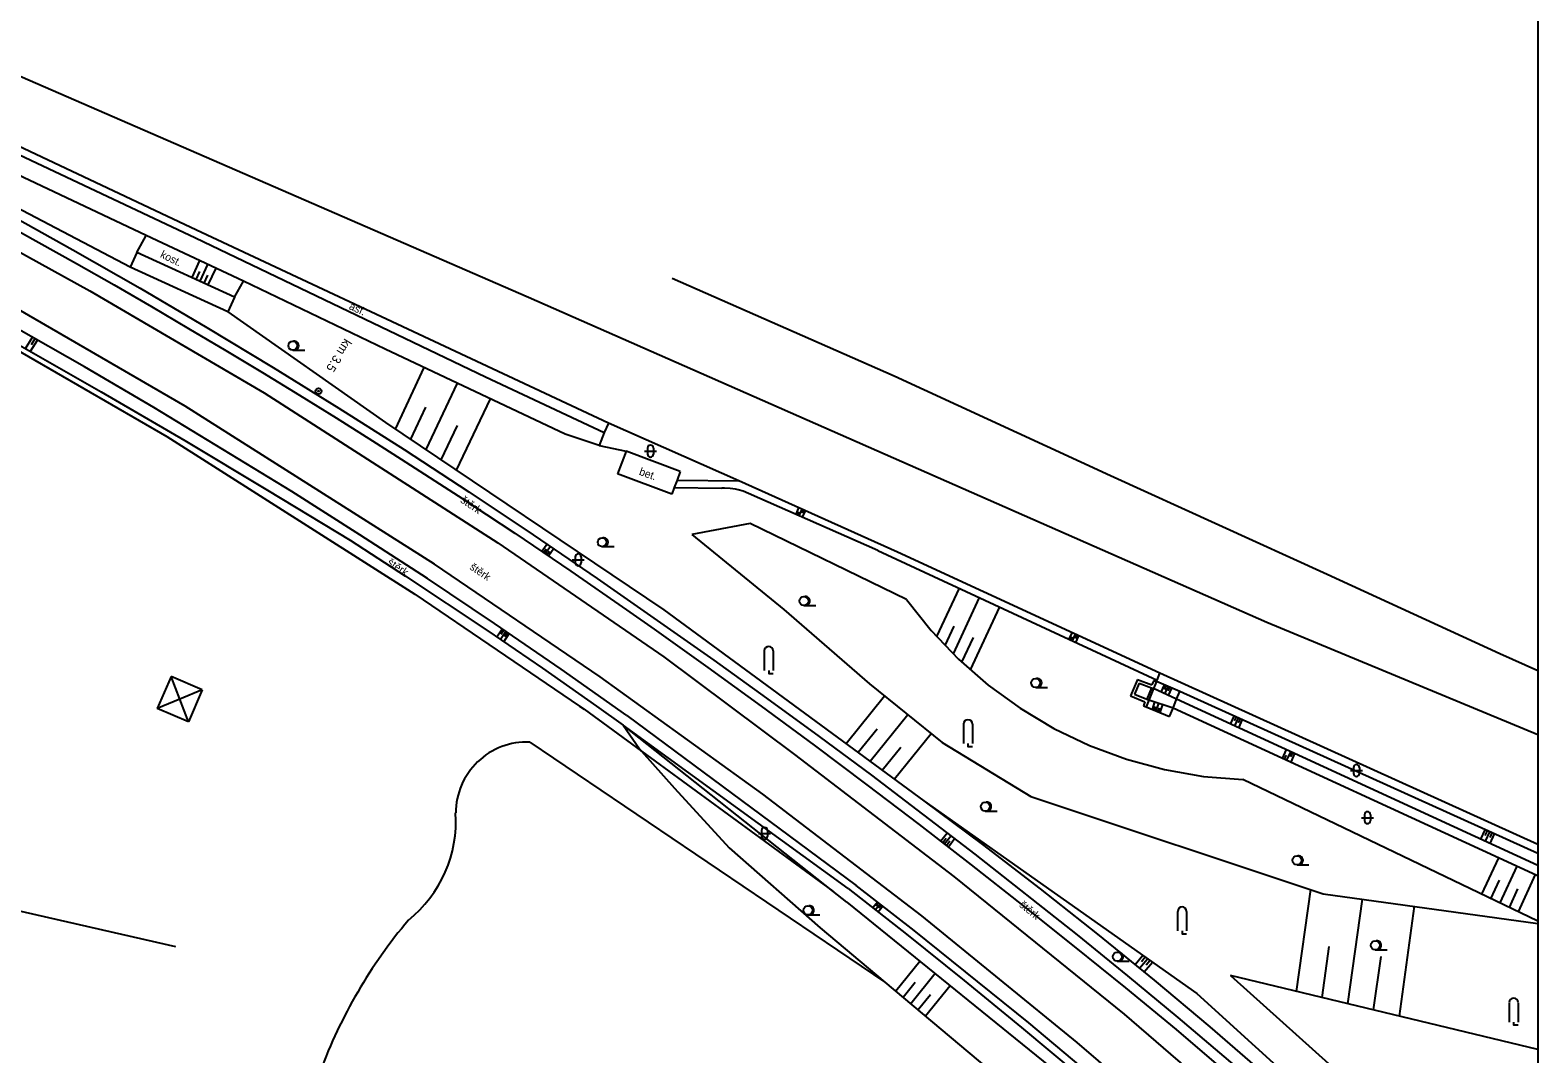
# Model space of a CAD drawing. Extents: x -596024 to -594475, y -1163820 to -1161957.
# Drawn here: x -594602 to -594475.5, y -1162107.8 to -1162021.9 of the extents above; entities that cross this region are included whole.
import ezdxf

# ---------------------------------------------------------------- set-up
doc = ezdxf.new("R2010")
doc.units = 0
for name, color, linetype in [('Level 1', 7, 'Continuous'), ('Level 10', 7, 'Continuous'), ('Level 11', 7, 'Continuous'), ('Level 12', 7, 'Continuous'), ('Level 13', 7, 'Continuous'), ('Level 14', 7, 'Continuous'), ('Level 15', 7, 'Continuous'), ('Level 36', 7, 'Continuous'), ('Level 40', 7, 'Continuous'), ('Level 41', 7, 'Continuous'), ('Level 7', 7, 'Continuous'), ('Level 9', 7, 'Continuous'), ('Vrstva 63', 7, 'Continuous')]:
    doc.layers.add(name, color=color, linetype=linetype)

msp = doc.modelspace()

# ---------------------------------------------------------------- linework, layer by layer
at = {"layer": 'Level 1'}
msp.add_lwpolyline([(-594754.33, -1161956.88), (-594737.06, -1161964.7), (-594676.08, -1161992.33), (-594615.09, -1162020.47), (-594560.18, -1162044.33), (-594498.22, -1162071.61), (-594475.47, -1162081.04)], dxfattribs=at)
at = {"layer": 'Level 10'}
msp.add_line((-594475.47, -1162090.26), (-594507.19, -1162075.9), dxfattribs=at)
for points in [[(-594588.52, -1162038.48), (-594617.03, -1162025.02)], [(-594563.18, -1162050.36), (-594588.52, -1162038.48)], [(-594553.46, -1162054.92), (-594563.18, -1162050.36)], [(-594542.53, -1162059.74), (-594553.46, -1162054.92)], [(-594529.21, -1162065.73), (-594542.53, -1162059.74)], [(-594507.19, -1162075.9), (-594529.21, -1162065.73)]]:
    msp.add_lwpolyline(points, dxfattribs=at)
at = {"layer": 'Level 11'}
for p, q in [((-594475.47, -1162092.02), (-594505.78, -1162078.08)), ((-594475.47, -1162092.9), (-594475.56, -1162092.86))]:
    msp.add_line(p, q, dxfattribs=at)
for points in [[(-594745.67, -1161980.13), (-594707.51, -1161997.9), (-594641.19, -1162028.81), (-594640.92, -1162028.93), (-594633.01, -1162032.56), (-594618.8, -1162039.96), (-594604.46, -1162047.97), (-594590.53, -1162056.04), (-594569.71, -1162069.25), (-594555.88, -1162078.66), (-594555.51, -1162078.92), (-594550.68, -1162082.45)], [(-594646.08, -1162025.49), (-594638.82, -1162029.12), (-594631.6, -1162032.81), (-594624.42, -1162036.57), (-594617.26, -1162040.4), (-594610.15, -1162044.29), (-594603.07, -1162048.25), (-594596.03, -1162052.27), (-594589.02, -1162056.37), (-594582.06, -1162060.52), (-594575.13, -1162064.74), (-594570.48, -1162067.75), (-594563.57, -1162072.35), (-594559, -1162075.47), (-594554.47, -1162078.65), (-594552.22, -1162080.26)], [(-594551.91, -1162079.45), (-594557.44, -1162075.56), (-594563.03, -1162071.73), (-594568.65, -1162067.96), (-594574.32, -1162064.27), (-594580.04, -1162060.64), (-594591.6, -1162053.6), (-594597.44, -1162050.18), (-594603.32, -1162046.83), (-594609.24, -1162043.55), (-594616.44, -1162039.64), (-594623.69, -1162035.82), (-594634.66, -1162030.26), (-594642.03, -1162026.68), (-594645.73, -1162024.92)], [(-594604.42, -1162037.99), (-594601.25, -1162039.75), (-594598.1, -1162041.52), (-594594.95, -1162043.31), (-594591.82, -1162045.12), (-594588.7, -1162046.96), (-594585.58, -1162048.81), (-594582.48, -1162050.67), (-594579.39, -1162052.56), (-594576.32, -1162054.47), (-594573.25, -1162056.39), (-594570.85, -1162057.92), (-594566.08, -1162061.01), (-594563.7, -1162062.57), (-594561.33, -1162064.15), (-594556.62, -1162067.34), (-594551.95, -1162070.57), (-594549.62, -1162072.21), (-594545.13, -1162075.42), (-594540.66, -1162078.66), (-594536.21, -1162081.94), (-594531.79, -1162085.25), (-594527.4, -1162088.59), (-594523.03, -1162091.97), (-594518.69, -1162095.38), (-594514.37, -1162098.82), (-594510.08, -1162102.3), (-594505.82, -1162105.81), (-594501.09, -1162109.85)], [(-594604.07, -1162037.21), (-594598.4, -1162040.37), (-594592.77, -1162043.59), (-594587.17, -1162046.88), (-594581.61, -1162050.24), (-594576.09, -1162053.65), (-594570.61, -1162057.13), (-594565.17, -1162060.67), (-594559.77, -1162064.28), (-594554.42, -1162067.94), (-594549.1, -1162071.67), (-594544.63, -1162074.81), (-594540.19, -1162077.99), (-594535.78, -1162081.21), (-594531.39, -1162084.46), (-594522.71, -1162091.09), (-594514.14, -1162097.86), (-594509.9, -1162101.3), (-594505.69, -1162104.78), (-594500.89, -1162108.86)], [(-594593.04, -1162040.59), (-594592.26, -1162039.16)], [(-594584.84, -1162044.33), (-594584.1, -1162042.99)], [(-594553.46, -1162054.92), (-594553.83, -1162055.69)], [(-594551.97, -1162057.25), (-594552.69, -1162059.16)], [(-594547.43, -1162058.96), (-594551.97, -1162057.25)], [(-594548.15, -1162060.87), (-594552.69, -1162059.16)], [(-594547.7, -1162059.69), (-594547.94, -1162060.32)], [(-594547.43, -1162058.96), (-594547.7, -1162059.69)], [(-594547.7, -1162059.69), (-594542.53, -1162059.74)], [(-594547.94, -1162060.32), (-594548.15, -1162060.87)], [(-594547.94, -1162060.32), (-594543.95, -1162060.36)], [(-594541.72, -1162060.8), (-594542.15, -1162060.63), (-594542.59, -1162060.51), (-594542.81, -1162060.46), (-594543.26, -1162060.39), (-594543.72, -1162060.36), (-594543.95, -1162060.36)], [(-594530.85, -1162065.59), (-594541.72, -1162060.8)], [(-594530.85, -1162065.59), (-594507.42, -1162076.48)], [(-594507.42, -1162076.48), (-594507.19, -1162075.9)], [(-594590.16, -1162076.16), (-594591.32, -1162078.87)], [(-594589.44, -1162078.08), (-594590.16, -1162076.16)], [(-594587.55, -1162077.28), (-594590.16, -1162076.16)], [(-594587.55, -1162077.28), (-594589.44, -1162078.08)], [(-594587.55, -1162077.28), (-594588.71, -1162079.99)], [(-594505.78, -1162078.08), (-594507.71, -1162077.19)], [(-594505.5, -1162077.42), (-594507.46, -1162076.6)], [(-594589.44, -1162078.08), (-594591.32, -1162078.87)], [(-594588.71, -1162079.99), (-594589.44, -1162078.08)], [(-594506.08, -1162078.82), (-594508.11, -1162078.15)], [(-594506.08, -1162078.82), (-594505.78, -1162078.08)], [(-594505.78, -1162078.08), (-594505.5, -1162077.42)], [(-594588.71, -1162079.99), (-594591.32, -1162078.87)], [(-594551.91, -1162079.45), (-594532.68, -1162093.71)], [(-594508.34, -1162078.72), (-594506.38, -1162079.53)], [(-594506.38, -1162079.53), (-594506.08, -1162078.82)], [(-594475.56, -1162092.86), (-594506.08, -1162078.82)], [(-594533.34, -1162093.96), (-594552.22, -1162080.26)], [(-594560.07, -1162081.67), (-594530.26, -1162101.83)], [(-594550.68, -1162082.45), (-594534.62, -1162094.19)], [(-594485.92, -1162133.91), (-594490.39, -1162129.66), (-594494.92, -1162125.46), (-594504.09, -1162117.22), (-594508.75, -1162113.17), (-594518.19, -1162105.23), (-594527.81, -1162097.5), (-594532.68, -1162093.71)], [(-594533.34, -1162093.96), (-594528.46, -1162097.8), (-594523.61, -1162101.68), (-594518.81, -1162105.62), (-594514.04, -1162109.59), (-594509.31, -1162113.62), (-594504.62, -1162117.69), (-594495.35, -1162125.96), (-594490.78, -1162130.16), (-594486.25, -1162134.41)]]:
    msp.add_lwpolyline(points, dxfattribs=at)
for centre, radius, start, end in [((-594560.3, -1162087.65), 5.98, 87.8052, 179.745), ((-594576.87, -1162088.32), 10.61, 308.586, 3.8084), ((-594537.69, -1162124.13), 42.62, 139.8051, 159.6708)]:
    msp.add_arc(centre, radius, start, end, dxfattribs=at)
at = {"layer": 'Level 12'}
for radius in [0.25, 0.03]:
    msp.add_circle((-594577.79, -1162052.23), radius, dxfattribs=at)
at = {"layer": 'Level 13'}
for points in [[(-594638.86, -1162022.15), (-594623.73, -1162029.57), (-594608.71, -1162037.34), (-594596.98, -1162043.81), (-594582.35, -1162052.37), (-594562.74, -1162064.96), (-594548.82, -1162074.53), (-594537.85, -1162082.73), (-594524.47, -1162092.97)], [(-594527.17, -1162096.27), (-594540.52, -1162086.05), (-594554.16, -1162076.2), (-594568.06, -1162066.74), (-594588.97, -1162053.47), (-594602.98, -1162045.36), (-594617.37, -1162037.32), (-594631.69, -1162029.86), (-594641.25, -1162025.48)], [(-594524.47, -1162092.97), (-594510.19, -1162104.52), (-594496.27, -1162116.5), (-594482.72, -1162128.9), (-594475.47, -1162135.95)], [(-594475.47, -1162142.08), (-594476.8, -1162140.74), (-594488.94, -1162129.12), (-594501.39, -1162117.83), (-594514.14, -1162106.88), (-594527.17, -1162096.27)]]:
    msp.add_lwpolyline(points, dxfattribs=at)
at = {"layer": 'Level 14'}
for p, q in [((-594475.47, -1162091.04), (-594505.5, -1162077.42)), ((-594475.47, -1162096.72), (-594500.22, -1162084.83)), ((-594493.48, -1162094.4), (-594475.47, -1162096.9)), ((-594475.47, -1162107.49), (-594501.27, -1162101.27))]:
    msp.add_line(p, q, dxfattribs=at)
for points in [[(-594593.6, -1162041.82), (-594603.78, -1162036.46)], [(-594585.4, -1162045.56), (-594572.18, -1162054.84)], [(-594572.18, -1162054.84), (-594548.82, -1162070.58)], [(-594554.24, -1162056.77), (-594551.97, -1162057.25)], [(-594541.56, -1162063.32), (-594546.47, -1162064.26)], [(-594528.44, -1162069.71), (-594541.56, -1162063.32)], [(-594546.47, -1162064.26), (-594538.74, -1162070.56)], [(-594528.44, -1162069.71), (-594526.38, -1162072.31), (-594524.1, -1162074.71), (-594521.6, -1162076.89), (-594518.92, -1162078.84), (-594516.08, -1162080.53), (-594513.09, -1162081.96), (-594509.98, -1162083.12), (-594506.79, -1162083.98), (-594503.52, -1162084.56), (-594500.22, -1162084.83)], [(-594548.82, -1162070.58), (-594526.99, -1162086.62)], [(-594538.74, -1162070.56), (-594531.56, -1162076.79)], [(-594531.56, -1162076.79), (-594525.47, -1162081.72)], [(-594507.46, -1162076.6), (-594507.42, -1162076.48)], [(-594552.22, -1162080.26), (-594550.86, -1162082.25)], [(-594533.45, -1162095.12), (-594534.62, -1162094.19), (-594552.22, -1162080.26)], [(-594550.86, -1162082.25), (-594550.68, -1162082.45)], [(-594550.68, -1162082.45), (-594547.93, -1162085.54)], [(-594525.47, -1162081.72), (-594518.03, -1162086.23)], [(-594547.93, -1162085.54), (-594543.34, -1162090.54)], [(-594518.03, -1162086.23), (-594493.48, -1162094.4)], [(-594526.99, -1162086.62), (-594504.09, -1162102.77)], [(-594526.99, -1162086.62), (-594522.08, -1162090.27), (-594517.23, -1162093.99), (-594512.43, -1162097.79), (-594507.68, -1162101.65), (-594503, -1162105.58), (-594498.37, -1162109.58), (-594493.8, -1162113.65), (-594489.29, -1162117.78), (-594484.84, -1162121.98), (-594480.45, -1162126.24), (-594475.47, -1162131.06)], [(-594589.76, -1162098.87), (-594634.13, -1162088.74)], [(-594543.34, -1162090.54), (-594535.7, -1162097.26)], [(-594533.45, -1162095.12), (-594514.19, -1162110.72)], [(-594535.7, -1162097.26), (-594530.26, -1162101.83), (-594517.74, -1162112.34)], [(-594501.27, -1162101.27), (-594477.12, -1162122.94)], [(-594504.09, -1162102.77), (-594479.29, -1162125.29)]]:
    msp.add_lwpolyline(points, dxfattribs=at)
at = {"layer": 'Level 15'}
for points in [[(-594587.78, -1162041.26), (-594588.43, -1162042.69)], [(-594587.1, -1162041.58), (-594587.75, -1162043)], [(-594586.42, -1162041.9), (-594587.07, -1162043.31)], [(-594587.78, -1162042.17), (-594588.09, -1162042.85)], [(-594587.1, -1162042.48), (-594587.41, -1162043.16)], [(-594602.37, -1162048.64), (-594601.79, -1162047.69)], [(-594601.95, -1162048.88), (-594601.37, -1162047.93)], [(-594601.88, -1162048.3), (-594601.58, -1162047.81)], [(-594568.95, -1162050.24), (-594571.35, -1162055.4)], [(-594566.17, -1162051.56), (-594568.8, -1162057.12)], [(-594563.39, -1162052.87), (-594566.24, -1162058.84)], [(-594568.82, -1162053.58), (-594570.07, -1162056.26)], [(-594566.15, -1162055.1), (-594567.52, -1162057.98)], [(-594537.72, -1162062.56), (-594537.48, -1162062.01)], [(-594537.45, -1162062.68), (-594537.21, -1162062.13)], [(-594537.19, -1162062.47), (-594537.07, -1162062.19)], [(-594537.59, -1162062.62), (-594537.47, -1162062.35)], [(-594537.18, -1162062.8), (-594536.94, -1162062.26)], [(-594558.6, -1162065.07), (-594559.04, -1162065.69)], [(-594558.69, -1162065.48), (-594558.9, -1162065.79)], [(-594558.33, -1162065.25), (-594558.76, -1162065.88)], [(-594558.42, -1162065.67), (-594558.63, -1162065.97)], [(-594558.05, -1162065.44), (-594558.49, -1162066.06)], [(-594524.04, -1162068.75), (-594525.93, -1162072.81)], [(-594522.35, -1162069.54), (-594524.54, -1162074.27)], [(-594520.65, -1162070.33), (-594523.11, -1162075.62)], [(-594562.83, -1162072.85), (-594562.38, -1162072.16)], [(-594562.46, -1162072.62), (-594562.23, -1162072.26)], [(-594524.49, -1162071.94), (-594525.24, -1162073.56)], [(-594562.53, -1162073.05), (-594562.08, -1162072.36)], [(-594562.24, -1162073.25), (-594561.79, -1162072.56)], [(-594562.17, -1162072.81), (-594561.94, -1162072.46)], [(-594522.87, -1162072.9), (-594523.83, -1162074.96)], [(-594514.8, -1162073.05), (-594514.54, -1162072.5)], [(-594514.66, -1162073.12), (-594514.53, -1162072.84)], [(-594514.52, -1162073.18), (-594514.27, -1162072.63)], [(-594514.26, -1162072.97), (-594514.13, -1162072.69)], [(-594514.25, -1162073.31), (-594513.99, -1162072.76)], [(-594507.08, -1162077.48), (-594506.81, -1162076.88)], [(-594506.79, -1162077.25), (-594506.65, -1162076.94)], [(-594506.77, -1162077.62), (-594506.49, -1162077.01)], [(-594506.48, -1162077.38), (-594506.34, -1162077.07)], [(-594506.47, -1162077.76), (-594506.18, -1162077.14)], [(-594530.29, -1162077.82), (-594533.52, -1162081.82)], [(-594507.63, -1162078.31), (-594507.83, -1162078.93)], [(-594507.3, -1162078.42), (-594507.52, -1162079.06)], [(-594506.98, -1162078.52), (-594507.2, -1162079.19)], [(-594528.33, -1162079.4), (-594531.5, -1162083.31)], [(-594507.57, -1162078.68), (-594507.67, -1162079)], [(-594507.25, -1162078.8), (-594507.36, -1162079.13)], [(-594501.25, -1162080.16), (-594500.94, -1162079.49)], [(-594500.92, -1162079.9), (-594500.77, -1162079.56)], [(-594500.91, -1162080.31), (-594500.6, -1162079.64)], [(-594500.59, -1162080.05), (-594500.43, -1162079.72)], [(-594500.57, -1162080.47), (-594500.26, -1162079.79)], [(-594530.91, -1162080.59), (-594532.51, -1162082.56)], [(-594526.38, -1162080.98), (-594529.47, -1162084.8)], [(-594528.92, -1162082.12), (-594530.48, -1162084.05)], [(-594496.91, -1162083.04), (-594496.57, -1162082.31)], [(-594496.73, -1162083.12), (-594496.56, -1162082.76)], [(-594496.54, -1162083.2), (-594496.21, -1162082.48)], [(-594496.19, -1162082.92), (-594496.03, -1162082.56)], [(-594496.18, -1162083.37), (-594495.85, -1162082.64)], [(-594525.02, -1162089.3), (-594525.57, -1162090)], [(-594525.13, -1162089.76), (-594525.41, -1162090.12)], [(-594524.71, -1162089.54), (-594525.25, -1162090.24)], [(-594524.82, -1162090), (-594525.1, -1162090.37)], [(-594524.4, -1162089.78), (-594524.94, -1162090.49)], [(-594480.26, -1162089.82), (-594479.9, -1162089.03)], [(-594479.88, -1162089.51), (-594479.7, -1162089.12)], [(-594479.86, -1162090), (-594479.5, -1162089.21)], [(-594479.48, -1162089.69), (-594479.3, -1162089.3)], [(-594479.47, -1162090.18), (-594479.1, -1162089.39)], [(-594478.78, -1162091.38), (-594480.19, -1162094.45)], [(-594477.23, -1162092.09), (-594478.66, -1162095.18)], [(-594478.72, -1162093.27), (-594479.43, -1162094.82)], [(-594475.69, -1162092.8), (-594477.12, -1162095.92)], [(-594531.28, -1162095.57), (-594530.89, -1162095.09)], [(-594494.56, -1162094.04), (-594495.75, -1162102.6)], [(-594490.22, -1162094.85), (-594491.43, -1162103.64)], [(-594477.17, -1162094), (-594477.89, -1162095.55)], [(-594531.06, -1162095.74), (-594530.67, -1162095.26)], [(-594530.99, -1162095.43), (-594530.78, -1162095.18)], [(-594530.84, -1162095.91), (-594530.45, -1162095.43)], [(-594530.77, -1162095.6), (-594530.56, -1162095.35)], [(-594485.84, -1162095.46), (-594487.12, -1162104.68)], [(-594493, -1162098.83), (-594493.59, -1162103.12)], [(-594527.32, -1162100.09), (-594529.35, -1162102.59)], [(-594509.27, -1162100.35), (-594508.63, -1162099.57)], [(-594508.89, -1162100.66), (-594508.22, -1162099.86)], [(-594508.73, -1162100.08), (-594508.42, -1162099.71)], [(-594508.51, -1162100.97), (-594507.82, -1162100.14)], [(-594508.34, -1162100.38), (-594508.02, -1162100)], [(-594488.65, -1162099.66), (-594489.28, -1162104.16)], [(-594526.05, -1162101.11), (-594528.1, -1162103.64)], [(-594527.71, -1162101.86), (-594528.73, -1162103.12)], [(-594524.79, -1162102.13), (-594526.86, -1162104.69)], [(-594526.45, -1162102.89), (-594527.48, -1162104.16)]]:
    msp.add_lwpolyline(points, dxfattribs=at)
at = {"layer": 'Level 36'}
for p, q in [((-594579.95, -1162048.78), (-594578.95, -1162048.78)), ((-594550.19, -1162057), (-594550.19, -1162057.5)), ((-594549.69, -1162057), (-594549.69, -1162057.5)), ((-594550.44, -1162057.25), (-594549.44, -1162057.25)), ((-594553.99, -1162065.27), (-594552.99, -1162065.27)), ((-594556.5, -1162066.38), (-594555.5, -1162066.38)), ((-594556.25, -1162066.13), (-594556.25, -1162066.63)), ((-594555.75, -1162066.13), (-594555.75, -1162066.63)), ((-594537.06, -1162070.2), (-594536.06, -1162070.2)), ((-594540.39, -1162074.03), (-594540.39, -1162075.66)), ((-594539.64, -1162074.03), (-594539.64, -1162075.66)), ((-594517.61, -1162077.09), (-594516.61, -1162077.09)), ((-594523.66, -1162080.18), (-594523.66, -1162081.8)), ((-594522.91, -1162080.18), (-594522.91, -1162081.8)), ((-594491.19, -1162084.06), (-594490.19, -1162084.06)), ((-594490.94, -1162083.81), (-594490.94, -1162084.31)), ((-594490.44, -1162083.81), (-594490.44, -1162084.31)), ((-594521.84, -1162087.46), (-594520.84, -1162087.46)), ((-594490.27, -1162088.02), (-594489.27, -1162088.02)), ((-594490.02, -1162087.77), (-594490.02, -1162088.27)), ((-594489.52, -1162087.77), (-594489.52, -1162088.27)), ((-594540.86, -1162089.34), (-594539.86, -1162089.34)), ((-594540.61, -1162089.09), (-594540.61, -1162089.59)), ((-594540.11, -1162089.09), (-594540.11, -1162089.59)), ((-594495.68, -1162091.98), (-594494.68, -1162091.98)), ((-594536.72, -1162096.18), (-594535.72, -1162096.18)), ((-594505.7, -1162095.89), (-594505.7, -1162097.52)), ((-594504.95, -1162095.89), (-594504.95, -1162097.52)), ((-594510.76, -1162100.05), (-594509.76, -1162100.05)), ((-594489.11, -1162099.11), (-594488.11, -1162099.11)), ((-594477.88, -1162103.55), (-594477.88, -1162105.17)), ((-594477.12, -1162103.55), (-594477.12, -1162105.17))]:
    msp.add_line(p, q, dxfattribs=at)
for points in [[(-594540.01, -1162075.66), (-594540.01, -1162075.91), (-594539.64, -1162075.91)], [(-594523.29, -1162081.8), (-594523.29, -1162082.05), (-594522.91, -1162082.05)], [(-594505.32, -1162097.52), (-594505.32, -1162097.77), (-594504.95, -1162097.77)], [(-594477.5, -1162105.17), (-594477.5, -1162105.42), (-594477.12, -1162105.42)]]:
    msp.add_lwpolyline(points, dxfattribs=at)
for centre in [(-594579.95, -1162048.41), (-594553.99, -1162064.9), (-594537.06, -1162069.83), (-594517.61, -1162076.71), (-594521.84, -1162087.09), (-594495.68, -1162091.6), (-594536.72, -1162095.8), (-594489.11, -1162098.74), (-594510.76, -1162099.68)]:
    msp.add_circle(centre, 0.375, dxfattribs=at)
for centre, radius, start, end in [((-594579.82, -1162048.41), 0.375, 260.4059, 99.5941), ((-594549.94, -1162057), 0.25, 0, 180), ((-594549.94, -1162057.5), 0.25, 180, 0), ((-594553.86, -1162064.9), 0.375, 260.4059, 99.5941), ((-594556, -1162066.13), 0.25, 0, 180), ((-594556, -1162066.63), 0.25, 180, 0), ((-594536.93, -1162069.83), 0.375, 260.4059, 99.5941), ((-594540.01, -1162074.03), 0.375, 0, 180), ((-594517.48, -1162076.71), 0.375, 260.4059, 99.5941), ((-594523.29, -1162080.17), 0.375, 0, 180), ((-594490.69, -1162083.81), 0.25, 0, 180), ((-594490.69, -1162084.31), 0.25, 180, 0), ((-594521.71, -1162087.09), 0.375, 260.4059, 99.5941), ((-594489.77, -1162087.77), 0.25, 0, 180), ((-594489.77, -1162088.27), 0.25, 180, 0), ((-594540.36, -1162089.09), 0.25, 0, 180), ((-594540.36, -1162089.59), 0.25, 180, 0), ((-594495.55, -1162091.6), 0.375, 260.4059, 99.5941), ((-594536.59, -1162095.8), 0.375, 260.4059, 99.5941), ((-594505.32, -1162095.89), 0.375, 0, 180), ((-594488.98, -1162098.74), 0.375, 260.4059, 99.5941), ((-594510.64, -1162099.68), 0.375, 260.4059, 99.5941), ((-594477.5, -1162103.54), 0.375, 0, 180)]:
    msp.add_arc(centre, radius, start, end, dxfattribs=at)
at = {"layer": 'Level 7'}
for points in [[(-594617.25, -1162025.63), (-594588.11, -1162039.35), (-594563.77, -1162051.03), (-594553.83, -1162055.69)], [(-594592.26, -1162039.16), (-594611.85, -1162029.91)], [(-594584.1, -1162042.99), (-594592.26, -1162039.16)], [(-594593.04, -1162040.59), (-594593.6, -1162041.82)], [(-594584.84, -1162044.33), (-594593.04, -1162040.59)], [(-594585.4, -1162045.56), (-594593.6, -1162041.82)], [(-594572.2, -1162048.71), (-594584.1, -1162042.99)], [(-594584.84, -1162044.33), (-594585.4, -1162045.56)], [(-594557.1, -1162055.84), (-594572.2, -1162048.71)], [(-594554.24, -1162056.77), (-594557.1, -1162055.84)], [(-594553.83, -1162055.69), (-594554.24, -1162056.77)], [(-594509.07, -1162076.42), (-594509.64, -1162077.79)], [(-594508.93, -1162076.74), (-594509.31, -1162077.65)], [(-594509.07, -1162076.42), (-594507.85, -1162076.87)], [(-594508.93, -1162076.74), (-594507.9, -1162077.12)], [(-594507.9, -1162077.12), (-594508.29, -1162078.08)], [(-594507.71, -1162077.19), (-594508.11, -1162078.15)], [(-594507.9, -1162077.12), (-594507.71, -1162077.19)], [(-594507.7, -1162076.51), (-594507.85, -1162076.87)], [(-594507.46, -1162076.6), (-594507.71, -1162077.19)], [(-594507.7, -1162076.51), (-594507.46, -1162076.6)], [(-594509.64, -1162077.79), (-594508.44, -1162078.29)], [(-594509.31, -1162077.65), (-594508.29, -1162078.08)], [(-594508.44, -1162078.29), (-594508.57, -1162078.62)], [(-594508.57, -1162078.62), (-594508.34, -1162078.72)], [(-594508.11, -1162078.15), (-594508.34, -1162078.72)], [(-594508.29, -1162078.08), (-594508.11, -1162078.15)]]:
    msp.add_lwpolyline(points, dxfattribs=at)
at = {"layer": 'Level 9'}
msp.add_lwpolyline([(-594475.47, -1162075.7), (-594478.65, -1162074.27), (-594493.15, -1162067.62), (-594511.33, -1162059.32), (-594529.48, -1162050.96), (-594548.11, -1162042.77)], dxfattribs=at)
at = {"layer": 'Vrstva 63'}
msp.add_lwpolyline([(-594475.47, -1163820.23), (-596024.42, -1163820.23), (-596024.42, -1161956.88), (-594475.47, -1161956.88)], close=True, dxfattribs=at)

# ---------------------------------------------------------------- texts
at = {"layer": 'Level 40'}
for s, rotation, p in [('kost.', 333.74, (-594591.13, -1162040.96)), ('asf.', 335.11, (-594575.29, -1162045.31)), ('bet.', 340.4, (-594550.94, -1162059.23)), ('štěrk', 325.72, (-594565.94, -1162061.5)), ('štěrk', 326.55, (-594572.09, -1162066.75)), ('štěrk', 325.72, (-594565.17, -1162067.12)), ('štěrk', 321.16, (-594519.04, -1162095.44))]:
    msp.add_text(s, height=0.65, rotation=rotation, dxfattribs=at).set_placement(p)
at = {"layer": 'Level 41'}
msp.add_text('km 3.5', height=0.75, rotation=238.27, dxfattribs=at).set_placement((-594575.6, -1162047.75))

doc.saveas('drawing.dxf')
